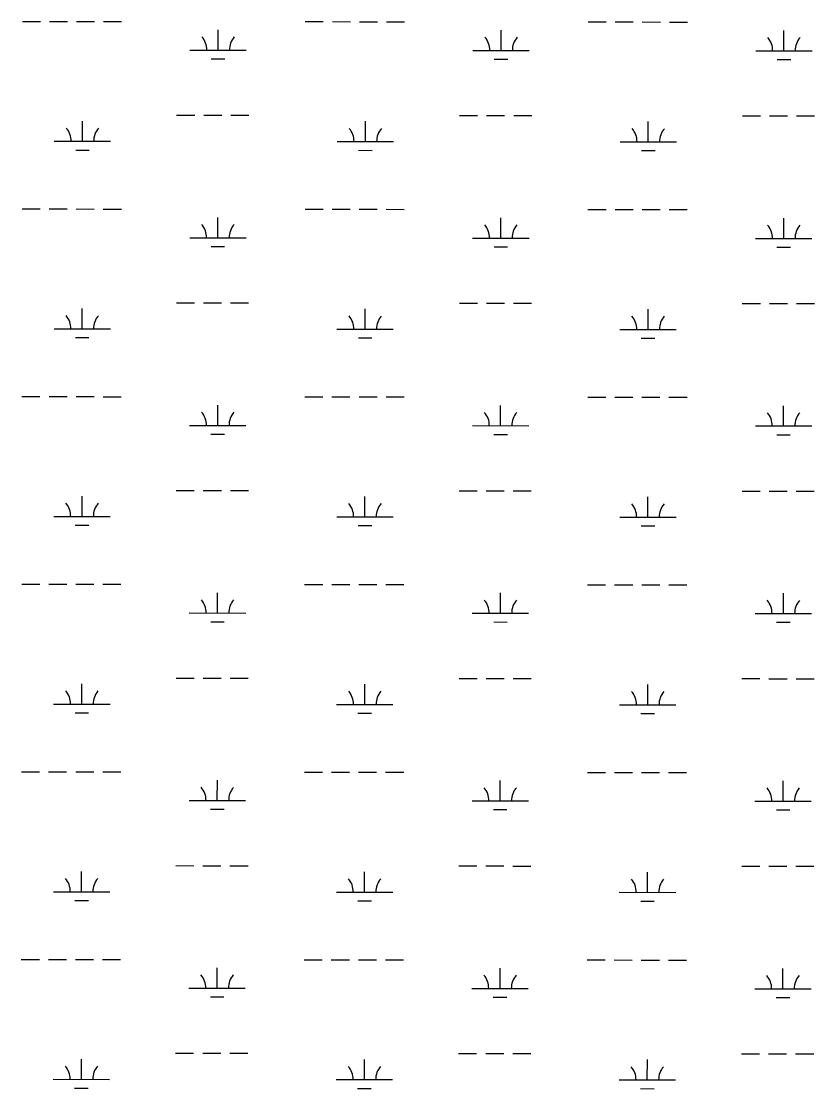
# Model space of a CAD drawing. Extents: x 3148686 to 3186545, y 916144 to 941516.
# Drawn here: x 3178718 to 3180125, y 937012 to 938905 of the extents above; entities that cross this region are included whole.
import ezdxf

# ---------------------------------------------------------------- set-up
doc = ezdxf.new("R2010")
doc.units = 0
doc.layers.add('V-WETL-SWMP', color=7, linetype='Continuous')

msp = doc.modelspace()

# ---------------------------------------------------------------- linework, layer by layer
at = {"layer": 'V-WETL-SWMP'}
for p, q in [((3178719.3, 938904.9), (3178751.3, 938904.9)), ((3178767.3, 938904.9), (3178799.3, 938904.9)), ((3178815.3, 938904.8), (3178847.3, 938904.8)), ((3178863.3, 938904.8), (3178895.3, 938904.7)), ((3179221.2, 938904.4), (3179253.2, 938904.4)), ((3179269.2, 938904.4), (3179301.2, 938904.3)), ((3179317.2, 938904.3), (3179349.2, 938904.3)), ((3179365.2, 938904.3), (3179397.2, 938904.2)), ((3179723.1, 938903.9), (3179755.1, 938903.8)), ((3179771.1, 938903.8), (3179803.1, 938903.8)), ((3179819.1, 938903.8), (3179851.1, 938903.7)), ((3179867.1, 938903.7), (3179899.1, 938903.7)), ((3179066.5, 938853.8), (3179066.6, 938889.8)), ((3179568.4, 938853.3), (3179568.5, 938889.3)), ((3180070.3, 938852.8), (3180070.4, 938888.8)), ((3179016.5, 938853.9), (3179116.5, 938853.8)), ((3179518.4, 938853.4), (3179618.4, 938853.2)), ((3180020.3, 938852.8), (3180120.3, 938852.7)), ((3179054.5, 938838.4), (3179078.5, 938838.4)), ((3179556.4, 938837.9), (3179580.4, 938837.9)), ((3180058.3, 938837.4), (3180082.3, 938837.3)), ((3178825.9, 938692.2), (3178825.9, 938728.2)), ((3178993, 938738.5), (3179025, 938738.4)), ((3179041, 938738.4), (3179073, 938738.4)), ((3179089, 938738.4), (3179121, 938738.3)), ((3179327.8, 938691.7), (3179327.8, 938727.7)), ((3179494.9, 938737.9), (3179526.9, 938737.9)), ((3179542.9, 938737.9), (3179574.9, 938737.9)), ((3179590.9, 938737.8), (3179622.9, 938737.8)), ((3179829.7, 938691.2), (3179829.7, 938727.2)), ((3179996.8, 938737.4), (3180028.8, 938737.4)), ((3180044.8, 938737.4), (3180076.8, 938737.3)), ((3180092.8, 938737.3), (3180124.8, 938737.3)), ((3178775.9, 938692.3), (3178875.9, 938692.2)), ((3179277.8, 938691.7), (3179377.8, 938691.6)), ((3179779.7, 938691.2), (3179879.7, 938691.1)), ((3178813.9, 938676.8), (3178837.9, 938676.8)), ((3179315.8, 938676.3), (3179339.8, 938676.2)), ((3179817.7, 938675.7), (3179841.7, 938675.7)), ((3178718.9, 938572.3), (3178750.9, 938572.2)), ((3178766.9, 938572.2), (3178798.9, 938572.2)), ((3178814.9, 938572.2), (3178846.9, 938572.1)), ((3178862.9, 938572.1), (3178894.9, 938572.1)), ((3179066.2, 938521.2), (3179066.2, 938557.2)), ((3179220.8, 938571.7), (3179252.8, 938571.7)), ((3179268.8, 938571.7), (3179300.8, 938571.6)), ((3179316.8, 938571.6), (3179348.8, 938571.6)), ((3179364.8, 938571.6), (3179396.8, 938571.5)), ((3179568.1, 938520.6), (3179568.1, 938556.6)), ((3179722.7, 938571.2), (3179754.7, 938571.2)), ((3179770.7, 938571.2), (3179802.7, 938571.1)), ((3179818.7, 938571.1), (3179850.7, 938571.1)), ((3179866.7, 938571.1), (3179898.7, 938571)), ((3180070, 938520.1), (3180070, 938556.1)), ((3179016.2, 938521.2), (3179116.2, 938521.1)), ((3179518.1, 938520.7), (3179618.1, 938520.6)), ((3180020, 938520.1), (3180120, 938520)), ((3179054.2, 938505.7), (3179078.2, 938505.7)), ((3179556.1, 938505.2), (3179580.1, 938505.2)), ((3180058, 938504.7), (3180082, 938504.7)), ((3178992.6, 938405.8), (3179024.6, 938405.8)), ((3179040.6, 938405.7), (3179072.6, 938405.7)), ((3179088.6, 938405.7), (3179120.6, 938405.7)), ((3179494.6, 938405.3), (3179526.6, 938405.2)), ((3179542.6, 938405.2), (3179574.6, 938405.2)), ((3179590.6, 938405.2), (3179622.6, 938405.1)), ((3179996.5, 938404.7), (3180028.5, 938404.7)), ((3180044.5, 938404.7), (3180076.5, 938404.7)), ((3180092.5, 938404.6), (3180124.5, 938404.6)), ((3178825.5, 938359.5), (3178825.6, 938395.5)), ((3179327.4, 938359), (3179327.5, 938395)), ((3179829.3, 938358.5), (3179829.4, 938394.5)), ((3178775.5, 938359.6), (3178875.5, 938359.5)), ((3179277.4, 938359.1), (3179377.4, 938359)), ((3179779.3, 938358.5), (3179879.3, 938358.4)), ((3178813.5, 938344.1), (3178837.5, 938344.1)), ((3179315.4, 938343.6), (3179339.4, 938343.6)), ((3179817.3, 938343.1), (3179841.3, 938343)), ((3178718.6, 938239.6), (3178750.6, 938239.6)), ((3178766.6, 938239.5), (3178798.6, 938239.5)), ((3178814.6, 938239.5), (3178846.6, 938239.5)), ((3178862.6, 938239.4), (3178894.6, 938239.4)), ((3179220.5, 938239.1), (3179252.5, 938239)), ((3179268.5, 938239), (3179300.5, 938239)), ((3179316.5, 938239), (3179348.5, 938238.9)), ((3179364.5, 938238.9), (3179396.5, 938238.9)), ((3179722.4, 938238.5), (3179754.4, 938238.5)), ((3179770.4, 938238.5), (3179802.4, 938238.4)), ((3179818.4, 938238.4), (3179850.4, 938238.4)), ((3179866.4, 938238.4), (3179898.4, 938238.3)), ((3179065.8, 938188.5), (3179065.9, 938224.5)), ((3179567.7, 938187.9), (3179567.8, 938223.9)), ((3180069.6, 938187.4), (3180069.7, 938223.4)), ((3179015.8, 938188.5), (3179115.8, 938188.4)), ((3179517.7, 938188), (3179617.7, 938187.9)), ((3180019.6, 938187.5), (3180119.6, 938187.4)), ((3179053.8, 938173.1), (3179077.8, 938173)), ((3179555.7, 938172.5), (3179579.7, 938172.5)), ((3180057.6, 938172), (3180081.6, 938172)), ((3178992.3, 938073.1), (3179024.3, 938073.1)), ((3179040.3, 938073.1), (3179072.3, 938073)), ((3179088.3, 938073), (3179120.3, 938073)), ((3179494.2, 938072.6), (3179526.2, 938072.6)), ((3179542.2, 938072.5), (3179574.2, 938072.5)), ((3179590.2, 938072.5), (3179622.2, 938072.5)), ((3179996.1, 938072.1), (3180028.1, 938072)), ((3180044.1, 938072), (3180076.1, 938072)), ((3180092.1, 938072), (3180124.1, 938071.9)), ((3178825.2, 938026.9), (3178825.2, 938062.9)), ((3179327.1, 938026.3), (3179327.1, 938062.3)), ((3179829, 938025.8), (3179829, 938061.8)), ((3178775.2, 938026.9), (3178875.2, 938026.8)), ((3179277.1, 938026.4), (3179377.1, 938026.3)), ((3179779, 938025.9), (3179879, 938025.8)), ((3178813.2, 938011.5), (3178837.2, 938011.4)), ((3179315.1, 938010.9), (3179339.1, 938010.9)), ((3179817, 938010.4), (3179841, 938010.4)), ((3178718.2, 937906.9), (3178750.2, 937906.9)), ((3178766.2, 937906.9), (3178798.2, 937906.8)), ((3178814.2, 937906.8), (3178846.2, 937906.8)), ((3178862.2, 937906.8), (3178894.2, 937906.7)), ((3179220.1, 937906.4), (3179252.1, 937906.3)), ((3179268.1, 937906.3), (3179300.1, 937906.3)), ((3179316.1, 937906.3), (3179348.1, 937906.2)), ((3179364.1, 937906.2), (3179396.1, 937906.2)), ((3179722, 937905.9), (3179754, 937905.8)), ((3179770, 937905.8), (3179802, 937905.8)), ((3179818, 937905.8), (3179850, 937905.7)), ((3179866, 937905.7), (3179898, 937905.7)), ((3179065.5, 937855.8), (3179065.5, 937891.8)), ((3179567.4, 937855.3), (3179567.4, 937891.3)), ((3180069.3, 937854.7), (3180069.3, 937890.7)), ((3179015.5, 937855.9), (3179115.5, 937855.7)), ((3179517.4, 937855.3), (3179617.4, 937855.2)), ((3179053.5, 937840.4), (3179077.5, 937840.4)), ((3179555.4, 937839.9), (3179579.4, 937839.8)), ((3180019.3, 937854.8), (3180119.3, 937854.7)), ((3180057.3, 937839.3), (3180081.3, 937839.3)), ((3178824.8, 937694.2), (3178824.9, 937730.2)), ((3178991.9, 937740.4), (3179023.9, 937740.4)), ((3179039.9, 937740.4), (3179071.9, 937740.4)), ((3179087.9, 937740.3), (3179119.9, 937740.3)), ((3179326.7, 937693.7), (3179326.8, 937729.7)), ((3179493.9, 937739.9), (3179525.9, 937739.9)), ((3179541.9, 937739.9), (3179573.9, 937739.8)), ((3179589.9, 937739.8), (3179621.9, 937739.8)), ((3179828.6, 937693.1), (3179828.7, 937729.1)), ((3179995.8, 937739.4), (3180027.8, 937739.4)), ((3180043.8, 937739.3), (3180075.8, 937739.3)), ((3180091.8, 937739.3), (3180123.8, 937739.3)), ((3178774.8, 937694.2), (3178874.8, 937694.1)), ((3179276.7, 937693.7), (3179376.7, 937693.6)), ((3179778.6, 937693.2), (3179878.6, 937693.1)), ((3178812.8, 937678.8), (3178836.8, 937678.8)), ((3179314.7, 937678.2), (3179338.7, 937678.2)), ((3179816.6, 937677.7), (3179840.6, 937677.7)), ((3178717.9, 937574.2), (3178749.9, 937574.2)), ((3178765.9, 937574.2), (3178797.9, 937574.2)), ((3178813.9, 937574.1), (3178845.9, 937574.1)), ((3178861.9, 937574.1), (3178893.9, 937574.1)), ((3179219.8, 937573.7), (3179251.8, 937573.7)), ((3179267.8, 937573.7), (3179299.8, 937573.6)), ((3179315.8, 937573.6), (3179347.8, 937573.6)), ((3179363.8, 937573.6), (3179395.8, 937573.5)), ((3179721.7, 937573.2), (3179753.7, 937573.1)), ((3179769.7, 937573.1), (3179801.7, 937573.1)), ((3179817.7, 937573.1), (3179849.7, 937573)), ((3179865.7, 937573), (3179897.7, 937573)), ((3179065.1, 937523.1), (3179065.2, 937559.1)), ((3179567, 937522.6), (3179567.1, 937558.6)), ((3180068.9, 937522.1), (3180069, 937558.1)), ((3179015.1, 937523.2), (3179115.1, 937523.1)), ((3179517, 937522.7), (3179617, 937522.5)), ((3180018.9, 937522.1), (3180118.9, 937522)), ((3179053.1, 937507.7), (3179077.1, 937507.7)), ((3179555, 937507.2), (3179579, 937507.2)), ((3180056.9, 937506.7), (3180080.9, 937506.6)), ((3178991.6, 937407.8), (3179023.6, 937407.7)), ((3179039.6, 937407.7), (3179071.6, 937407.7)), ((3179087.6, 937407.7), (3179119.6, 937407.6)), ((3179493.5, 937407.2), (3179525.5, 937407.2)), ((3179541.5, 937407.2), (3179573.5, 937407.2)), ((3179589.5, 937407.1), (3179621.5, 937407.1)), ((3179995.4, 937406.7), (3180027.4, 937406.7)), ((3180043.4, 937406.7), (3180075.4, 937406.6)), ((3180091.4, 937406.6), (3180123.4, 937406.6)), ((3178824.5, 937361.5), (3178824.5, 937397.5)), ((3179326.4, 937361), (3179326.4, 937397)), ((3179828.3, 937360.5), (3179828.3, 937396.5)), ((3178774.5, 937361.6), (3178874.5, 937361.5)), ((3178812.5, 937346.1), (3178836.5, 937346.1)), ((3179276.4, 937361), (3179376.4, 937360.9)), ((3179314.4, 937345.6), (3179338.4, 937345.5)), ((3179778.3, 937360.5), (3179878.3, 937360.4)), ((3179816.3, 937345), (3179840.3, 937345)), ((3178717.5, 937241.6), (3178749.5, 937241.5)), ((3178765.5, 937241.5), (3178797.5, 937241.5)), ((3178813.5, 937241.5), (3178845.5, 937241.4)), ((3178861.5, 937241.4), (3178893.5, 937241.4)), ((3179219.4, 937241), (3179251.4, 937241)), ((3179267.4, 937241), (3179299.4, 937240.9)), ((3179315.4, 937240.9), (3179347.4, 937240.9)), ((3179363.4, 937240.9), (3179395.4, 937240.8)), ((3179721.3, 937240.5), (3179753.3, 937240.5)), ((3179769.3, 937240.5), (3179801.3, 937240.4)), ((3179817.3, 937240.4), (3179849.3, 937240.4)), ((3179865.3, 937240.4), (3179897.3, 937240.3)), ((3179064.8, 937190.5), (3179064.8, 937226.5)), ((3179566.7, 937189.9), (3179566.7, 937225.9)), ((3180068.6, 937189.4), (3180068.6, 937225.4)), ((3179014.8, 937190.5), (3179114.8, 937190.4)), ((3179052.8, 937175), (3179076.8, 937175)), ((3179516.7, 937190), (3179616.7, 937189.9)), ((3179554.7, 937174.5), (3179578.7, 937174.5)), ((3180018.6, 937189.4), (3180118.6, 937189.3)), ((3180056.6, 937174), (3180080.6, 937174)), ((3178824.1, 937028.8), (3178824.2, 937064.8)), ((3178991.2, 937075.1), (3179023.2, 937075.1)), ((3179039.2, 937075), (3179071.2, 937075)), ((3179087.2, 937075), (3179119.2, 937075)), ((3179326, 937028.3), (3179326.1, 937064.3)), ((3179493.2, 937074.6), (3179525.2, 937074.5)), ((3179541.2, 937074.5), (3179573.2, 937074.5)), ((3179589.2, 937074.5), (3179621.2, 937074.4)), ((3179827.9, 937027.8), (3179828, 937063.8)), ((3179995.1, 937074), (3180027.1, 937074)), ((3180043.1, 937074), (3180075.1, 937074)), ((3180091.1, 937073.9), (3180123.1, 937073.9)), ((3178774.1, 937028.9), (3178874.1, 937028.8)), ((3179276, 937028.4), (3179376, 937028.3)), ((3179777.9, 937027.8), (3179877.9, 937027.7)), ((3178812.1, 937013.4), (3178836.1, 937013.4)), ((3179314, 937012.9), (3179338, 937012.9)), ((3179815.9, 937012.4), (3179839.9, 937012.3))]:
    msp.add_line(p, q, dxfattribs=at)
for centre, start, end in [((3179011.3, 938854.4), 359.1678, 40.7115), ((3179121.8, 938854.2), 139.1678, 180.7115), ((3179513.2, 938853.8), 359.1678, 40.7115), ((3179623.7, 938853.7), 139.1678, 180.7115), ((3180015.1, 938853.3), 359.1678, 40.7115), ((3180125.6, 938853.2), 139.1678, 180.7115), ((3178770.6, 938692.8), 359.1678, 40.7115), ((3178881.1, 938692.6), 139.1678, 180.7115), ((3179272.5, 938692.2), 359.1678, 40.7115), ((3179383, 938692.1), 139.1678, 180.7115), ((3179774.5, 938691.7), 359.1678, 40.7115), ((3179884.9, 938691.6), 139.1678, 180.7115), ((3179010.9, 938521.7), 359.1678, 40.7115), ((3179121.4, 938521.6), 139.1678, 180.7115), ((3179512.8, 938521.2), 359.1678, 40.7115), ((3179623.3, 938521), 139.1678, 180.7115), ((3180014.7, 938520.6), 359.1678, 40.7115), ((3180125.2, 938520.5), 139.1678, 180.7115), ((3178770.3, 938360.1), 359.1678, 40.7115), ((3178880.8, 938360), 139.1678, 180.7115), ((3179272.2, 938359.5), 359.1678, 40.7115), ((3179382.7, 938359.4), 139.1678, 180.7115), ((3179774.1, 938359), 359.1678, 40.7115), ((3179884.6, 938358.9), 139.1678, 180.7115), ((3179010.6, 938189), 359.1678, 40.7115), ((3179121.1, 938188.9), 139.1678, 180.7115), ((3179512.5, 938188.5), 359.1678, 40.7115), ((3179623, 938188.4), 139.1678, 180.7115), ((3180014.4, 938188), 359.1678, 40.7115), ((3180124.9, 938187.8), 139.1678, 180.7115), ((3178769.9, 938027.4), 359.1678, 40.7115), ((3178880.4, 938027.3), 139.1678, 180.7115), ((3179271.8, 938026.9), 359.1678, 40.7115), ((3179382.3, 938026.8), 139.1678, 180.7115), ((3179773.8, 938026.3), 359.1678, 40.7115), ((3179884.2, 938026.2), 139.1678, 180.7115), ((3179010.2, 937856.3), 359.1678, 40.7115), ((3179120.7, 937856.2), 139.1678, 180.7115), ((3179512.1, 937855.8), 359.1678, 40.7115), ((3179622.6, 937855.7), 139.1678, 180.7115), ((3180014, 937855.3), 359.1678, 40.7115), ((3180124.5, 937855.2), 139.1678, 180.7115), ((3178769.6, 937694.7), 359.1678, 40.7115), ((3178880.1, 937694.6), 139.1678, 180.7115), ((3179271.5, 937694.2), 359.1678, 40.7115), ((3179382, 937694.1), 139.1678, 180.7115), ((3179773.4, 937693.7), 359.1678, 40.7115), ((3179883.9, 937693.6), 139.1678, 180.7115), ((3179009.9, 937523.7), 359.1678, 40.7115), ((3179120.4, 937523.5), 139.1678, 180.7115), ((3179511.8, 937523.1), 359.1678, 40.7115), ((3179622.3, 937523), 139.1678, 180.7115), ((3180013.7, 937522.6), 359.1678, 40.7115), ((3180124.2, 937522.5), 139.1678, 180.7115), ((3178769.2, 937362.1), 359.1678, 40.7115), ((3178879.7, 937361.9), 139.1678, 180.7115), ((3179271.1, 937361.5), 359.1678, 40.7115), ((3179381.6, 937361.4), 139.1678, 180.7115), ((3179773.1, 937361), 359.1678, 40.7115), ((3179883.5, 937360.9), 139.1678, 180.7115), ((3179009.5, 937191), 359.1678, 40.7115), ((3179120, 937190.9), 139.1678, 180.7115), ((3179511.4, 937190.5), 359.1678, 40.7115), ((3179621.9, 937190.3), 139.1678, 180.7115), ((3180013.3, 937189.9), 359.1678, 40.7115), ((3180123.8, 937189.8), 139.1678, 180.7115), ((3178768.9, 937029.4), 359.1678, 40.7115), ((3178879.4, 937029.3), 139.1678, 180.7115), ((3179270.8, 937028.8), 359.1678, 40.7115), ((3179381.3, 937028.7), 139.1678, 180.7115), ((3179772.7, 937028.3), 359.1678, 40.7115), ((3179883.2, 937028.2), 139.1678, 180.7115)]:
    msp.add_arc(centre, 35.2, start, end, dxfattribs=at)

doc.saveas('drawing.dxf')
